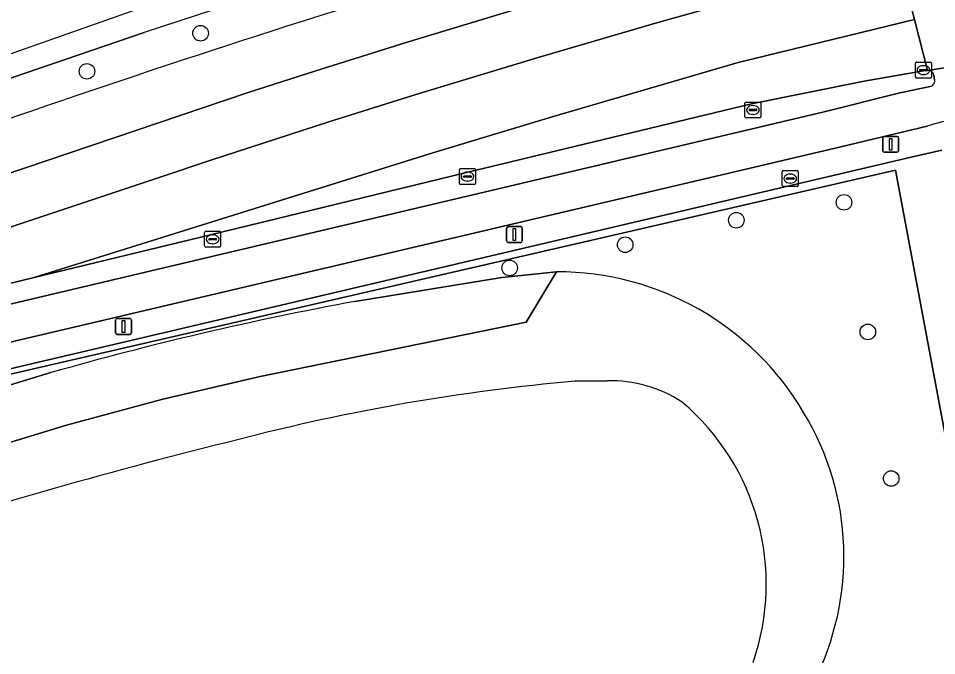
# Model space of a CAD drawing. Extents: x 158086 to 159499, y 382904 to 383981.
# Drawn here: x 159178.4 to 159236.1, y 383918.2 to 383958.3 of the extents above; entities that cross this region are included whole.
import ezdxf

# ---------------------------------------------------------------- set-up
doc = ezdxf.new("R2010")
doc.units = 0
for name, color, linetype in [('IMGEO_Berm_groen', 7, 'Continuous'), ('IMGEO_Boom', 7, 'Continuous'), ('IMGEO_Fietspad_gesloten', 7, 'Continuous'), ('IMGEO_Groenvoorziening', 7, 'Continuous'), ('IMGEO_Haag', 7, 'Continuous'), ('IMGEO_Hek', 7, 'Continuous'), ('IMGEO_Kolk', 7, 'Continuous'), ('IMGEO_Lichtmast', 7, 'Continuous'), ('IMGEO_OVBaan_gesloten', 7, 'Continuous'), ('IMGEO_Parkeervlak_gesloten', 7, 'Continuous'), ('IMGEO_Rijbaan_lokaal_gesloten', 7, 'Continuous'), ('IMGEO_Rijbaan_regionaal_gesloten', 7, 'Continuous'), ('IMGEO_Rioolput', 7, 'Continuous'), ('IMGEO_Voetpad_open', 7, 'Continuous')]:
    doc.layers.add(name, color=color, linetype=linetype)

msp = doc.modelspace()

# ---------------------------------------------------------------- linework, layer by layer
at = {"layer": 'IMGEO_Berm_groen'}
msp.add_lwpolyline([(159186.312, 383957.362), (159168.896, 383951.407)], dxfattribs=at)
for centre, radius, start, end in [((159427.61, 383229.068), 764.826, 104.81473, 107.60411), ((159421.614, 383250.874), 744.642, 105.601377, 108.420815), ((159426.588, 383234.246), 759.582, 107.64879, 110.058355)]:
    msp.add_arc(centre, radius, start, end, dxfattribs=at)
at = {"layer": 'IMGEO_Boom'}
for centre in [(159189.859, 383957.318), (159182.719, 383954.923), (159230.293, 383946.691), (159223.528, 383945.565), (159216.544, 383944.024), (159209.284, 383942.57), (159231.791, 383938.548), (159233.258, 383929.334)]:
    msp.add_circle(centre, 0.489, dxfattribs=at)
at = {"layer": 'IMGEO_Fietspad_gesloten'}
for points in [[(159237.933, 383955.345), (159235.542, 383954.982)], [(159235.946, 383954.686), (159235.991, 383954.367)], [(159235.7, 383953.976), (159233.723, 383953.543), (159229.049, 383952.369), (159168.815, 383938.155)], [(159173.24, 383936.813), (159229.654, 383950.076), (159235.528, 383951.478)]]:
    msp.add_lwpolyline(points, dxfattribs=at)
for centre, radius, start, end in [((159235.567, 383954.592), 0.391, 13.90926, 93.63227), ((159235.652, 383954.316), 0.343, 278.11847, 8.56493), ((159238.621, 383942.201), 9.779, 62.8687, 108.43947)]:
    msp.add_arc(centre, radius, start, end, dxfattribs=at)
at = {"layer": 'IMGEO_Groenvoorziening'}
for points in [[(159235.542, 383954.982), (159235.293, 383954.949), (159231.567, 383954.304), (159224.476, 383952.881), (159206.482, 383948.537), (159190.493, 383944.646), (159179.402, 383941.96), (159172.518, 383940.293), (159169.349, 383939.534), (159155.75, 383936.152), (159155.291, 383936.04), (159155.404, 383935.592), (159152.761, 383934.54), (159149.842, 383933.449), (159146.94, 383932.279), (159094.798, 383907.987), (159083.155, 383902.563), (159083.53, 383901.745), (159095.182, 383907.173), (159147.299, 383931.453)], [(159235.991, 383954.367), (159235.946, 383954.686)], [(159229.049, 383952.369), (159233.723, 383953.543), (159235.7, 383953.976)], [(159168.815, 383938.155), (159229.049, 383952.369)], [(159236.432, 383949.963), (159234.508, 383949.53), (159173.677, 383935.234)], [(159233.539, 383948.712), (159174.445, 383935.086), (159165.144, 383932.801), (159155.8, 383930.026), (159146.815, 383926.345), (159086.854, 383898.232), (159044.918, 383878.813), (158984.395, 383850.28), (158983.606, 383849.868), (158981.393, 383848.514), (158980.52, 383847.863), (158979.676, 383847.101), (158978.161, 383845.408), (158976.898, 383843.519), (158975.912, 383841.472), (158975.224, 383839.307), (158974.995, 383838.193), (158974.775, 383835.931), (158974.785, 383834.795), (158975.044, 383832.537), (158978.817, 383814.034), (158977.42, 383812.15), (158984.755, 383806.69)], [(158984.395, 383850.28), (159044.918, 383878.813), (159086.854, 383898.232), (159146.815, 383926.345), (159155.8, 383930.026), (159165.144, 383932.801), (159174.445, 383935.086), (159233.539, 383948.712), (159245.407, 383885.388), (159262.204, 383888.595), (159258.66, 383907.337)], [(159234.98, 383883.375), (159245.407, 383885.388), (159233.539, 383948.712)], [(159199.546, 383940.457), (159208.798, 383941.961), (159212.234, 383942.324)], [(159044.622, 383870.912), (159059.225, 383884.27), (159060.097, 383884.747), (159067.628, 383888.3), (159074.572, 383891.575), (159114.13, 383910.131), (159125.54, 383915.411), (159136.484, 383920.538), (159144.519, 383923.951), (159155.991, 383928.346), (159166.512, 383931.735), (159180.456, 383935.987)], [(159215.419, 383935.477), (159213.403, 383935.453)]]:
    msp.add_lwpolyline(points, dxfattribs=at)
for centre, radius, start, end in [((159235.567, 383954.592), 0.391, 13.90926, 93.63227), ((159235.652, 383954.316), 0.343, 278.11847, 8.56493), ((159212.283, 383924.36), 17.964, 30.53227, 90.1578), ((159237.168, 383736.787), 207.116, 100.46568, 105.89154), ((159224.764, 383807.192), 128.763, 95.06174, 104.61816), ((159215.634, 383927.296), 8.183, 56.76144, 91.50881), ((159210.408, 383922.706), 15.002, 340.82167, 49.65835), ((159212.877, 383924.44), 17.413, 332.73423, 31.29632), ((159269.35, 383617.963), 323.152, 103.80003, 108.0875)]:
    msp.add_arc(centre, radius, start, end, dxfattribs=at)
at = {"layer": 'IMGEO_Haag'}
for points in [[(159235.542, 383954.982), (159235.293, 383954.949), (159231.567, 383954.304), (159224.476, 383952.881), (159206.482, 383948.537), (159190.493, 383944.646), (159179.402, 383941.96), (159172.518, 383940.293), (159169.349, 383939.534), (159155.75, 383936.152), (159155.291, 383936.04), (159155.404, 383935.592), (159152.761, 383934.54), (159149.842, 383933.449), (159146.94, 383932.279), (159094.798, 383907.987), (159083.155, 383902.563), (159083.53, 383901.745), (159095.182, 383907.173), (159147.299, 383931.453)], [(159235.991, 383954.367), (159235.946, 383954.686)], [(159168.815, 383938.155), (159229.049, 383952.369), (159233.723, 383953.543), (159235.7, 383953.976)]]:
    msp.add_lwpolyline(points, dxfattribs=at)
for centre, radius, start, end in [((159235.567, 383954.592), 0.391, 13.90926, 93.63227), ((159235.652, 383954.316), 0.343, 278.11847, 8.56493)]:
    msp.add_arc(centre, radius, start, end, dxfattribs=at)
at = {"layer": 'IMGEO_Hek'}
msp.add_lwpolyline([(159245.407, 383885.388), (159233.539, 383948.712), (159174.445, 383935.086)], dxfattribs=at)
at = {"layer": 'IMGEO_Kolk'}
for p, q in [((159234.785, 383954.574), (159234.785, 383955.426)), ((159234.86, 383955.5), (159235.712, 383955.5)), ((159235.044, 383954.994), (159235.044, 383955.006)), ((159235.482, 383954.957), (159235.084, 383954.957)), ((159235.087, 383955.043), (159235.485, 383955.043)), ((159235.273, 383955.28), (159235.298, 383955.28)), ((159235.528, 383955.006), (159235.528, 383954.994)), ((159235.786, 383955.426), (159235.786, 383954.574)), ((159235.712, 383954.5), (159234.86, 383954.5)), ((159235.296, 383954.72), (159235.271, 383954.72)), ((159224.069, 383952.068), (159224.069, 383952.92)), ((159224.144, 383952.994), (159224.996, 383952.994)), ((159224.557, 383952.774), (159224.582, 383952.774)), ((159225.07, 383952.92), (159225.07, 383952.068)), ((159224.328, 383952.488), (159224.328, 383952.5)), ((159224.766, 383952.451), (159224.368, 383952.451)), ((159224.371, 383952.537), (159224.769, 383952.537)), ((159224.58, 383952.214), (159224.555, 383952.214)), ((159224.812, 383952.5), (159224.812, 383952.488)), ((159224.996, 383951.994), (159224.144, 383951.994)), ((159206.132, 383947.883), (159206.132, 383948.735)), ((159206.207, 383948.809), (159207.059, 383948.809)), ((159207.133, 383948.735), (159207.133, 383947.883)), ((159206.391, 383948.303), (159206.391, 383948.315)), ((159206.829, 383948.266), (159206.431, 383948.266)), ((159206.434, 383948.352), (159206.832, 383948.352)), ((159206.643, 383948.029), (159206.618, 383948.029)), ((159206.62, 383948.589), (159206.645, 383948.589)), ((159206.875, 383948.315), (159206.875, 383948.303)), ((159207.059, 383947.809), (159206.207, 383947.809)), ((159190.116, 383943.946), (159190.116, 383944.798)), ((159190.191, 383944.872), (159191.043, 383944.872)), ((159190.604, 383944.652), (159190.629, 383944.652)), ((159191.117, 383944.798), (159191.117, 383943.946)), ((159190.375, 383944.366), (159190.375, 383944.378)), ((159190.813, 383944.329), (159190.415, 383944.329)), ((159190.418, 383944.415), (159190.816, 383944.415)), ((159190.627, 383944.092), (159190.602, 383944.092)), ((159190.859, 383944.378), (159190.859, 383944.366)), ((159191.043, 383943.872), (159190.191, 383943.872))]:
    msp.add_line(p, q, dxfattribs=at)
for points in [[(159234.785, 383954.574), (159234.785, 383955.426)], [(159234.86, 383955.5), (159235.712, 383955.5)], [(159235.786, 383955.426), (159235.786, 383954.574)], [(159235.712, 383954.5), (159234.86, 383954.5)], [(159224.069, 383952.068), (159224.069, 383952.92)], [(159224.144, 383952.994), (159224.996, 383952.994)], [(159225.07, 383952.92), (159225.07, 383952.068)], [(159224.996, 383951.994), (159224.144, 383951.994)], [(159206.132, 383947.883), (159206.132, 383948.735)], [(159206.207, 383948.809), (159207.059, 383948.809)], [(159207.133, 383948.735), (159207.133, 383947.883)], [(159207.059, 383947.809), (159206.207, 383947.809)], [(159190.116, 383943.946), (159190.116, 383944.798)], [(159190.191, 383944.872), (159191.043, 383944.872)], [(159191.117, 383944.798), (159191.117, 383943.946)], [(159191.043, 383943.872), (159190.191, 383943.872)]]:
    msp.add_lwpolyline(points, dxfattribs=at)
for centre, radius, start, end in [((159234.862, 383955.424), 0.0765, 91.55205, 178.44795), ((159234.862, 383955.424), 0.0765, 91.55205, 178.44795), ((159235.084, 383955.003), 0.0403, 85.87752, 175.75265), ((159235.081, 383954.993), 0.0366, 178.93798, 274.71019), ((159235.485, 383955), 0.043, 264.86636, 352.45326), ((159235.489, 383955.005), 0.0386, 1.73085, 96.63898), ((159235.71, 383955.424), 0.0765, 1.55205, 88.44795), ((159235.71, 383955.424), 0.0765, 1.55205, 88.44795), ((159234.862, 383954.576), 0.0765, 181.55205, 268.44795), ((159234.862, 383954.576), 0.0765, 181.55205, 268.44795), ((159235.71, 383954.576), 0.0765, 271.55205, 358.44795), ((159235.71, 383954.576), 0.0765, 271.55205, 358.44795), ((159224.146, 383952.918), 0.0765, 91.55205, 178.44795), ((159224.146, 383952.918), 0.0765, 91.55205, 178.44795), ((159224.994, 383952.918), 0.0765, 1.55205, 88.44795), ((159224.994, 383952.918), 0.0765, 1.55205, 88.44795), ((159224.146, 383952.07), 0.0765, 181.55205, 268.44795), ((159224.146, 383952.07), 0.0765, 181.55205, 268.44795), ((159224.368, 383952.497), 0.0403, 85.87752, 175.75265), ((159224.365, 383952.487), 0.0366, 178.93798, 274.71019), ((159224.769, 383952.494), 0.043, 264.86636, 352.45326), ((159224.773, 383952.499), 0.0386, 1.73085, 96.63898), ((159224.994, 383952.07), 0.0765, 271.55205, 358.44795), ((159224.994, 383952.07), 0.0765, 271.55205, 358.44795), ((159206.209, 383948.733), 0.0765, 91.55205, 178.44795), ((159206.209, 383948.733), 0.0765, 91.55205, 178.44795), ((159207.057, 383948.733), 0.0765, 1.55205, 88.44795), ((159207.057, 383948.733), 0.0765, 1.55205, 88.44795), ((159206.431, 383948.312), 0.0403, 85.87752, 175.75265), ((159206.428, 383948.302), 0.0366, 178.93798, 274.71019), ((159206.832, 383948.309), 0.043, 264.86636, 352.45326), ((159206.836, 383948.314), 0.0386, 1.73085, 96.63898), ((159206.209, 383947.885), 0.0765, 181.55205, 268.44795), ((159206.209, 383947.885), 0.0765, 181.55205, 268.44795), ((159207.057, 383947.885), 0.0765, 271.55205, 358.44795), ((159207.057, 383947.885), 0.0765, 271.55205, 358.44795), ((159190.193, 383944.796), 0.0765, 91.55205, 178.44795), ((159190.193, 383944.796), 0.0765, 91.55205, 178.44795), ((159191.041, 383944.796), 0.0765, 1.55205, 88.44795), ((159191.041, 383944.796), 0.0765, 1.55205, 88.44795), ((159190.415, 383944.375), 0.0403, 85.87752, 175.75265), ((159190.412, 383944.365), 0.0366, 178.93798, 274.71019), ((159190.816, 383944.372), 0.043, 264.86636, 352.45326), ((159190.82, 383944.377), 0.0386, 1.73085, 96.63898), ((159190.193, 383943.948), 0.0765, 181.55205, 268.44795), ((159190.193, 383943.948), 0.0765, 181.55205, 268.44795), ((159191.041, 383943.948), 0.0765, 271.55205, 358.44795), ((159191.041, 383943.948), 0.0765, 271.55205, 358.44795)]:
    msp.add_arc(centre, radius, start, end, dxfattribs=at)
for centre, major_axis, ratio, start_param, end_param in [((159235.272, 383955), (-0.387, 0.002), 0.722429, 4.712389, 7.853982), ((159235.297, 383955), (-0.39, 0.002), 0.717154, 1.570796, 4.712389), ((159224.556, 383952.494), (-0.387, 0.002), 0.722429, 4.712389, 7.853982), ((159224.581, 383952.494), (-0.39, 0.002), 0.717154, 1.570796, 4.712389), ((159206.619, 383948.309), (-0.387, 0.002), 0.722429, 4.712389, 7.853982), ((159206.644, 383948.309), (-0.39, 0.002), 0.717154, 1.570796, 4.712389), ((159190.603, 383944.372), (-0.387, 0.002), 0.722429, 4.712389, 7.853982), ((159190.628, 383944.372), (-0.39, 0.002), 0.717154, 1.570796, 4.712389)]:
    msp.add_ellipse(centre, major_axis=major_axis, ratio=ratio, start_param=start_param, end_param=end_param, dxfattribs=at)
at = {"layer": 'IMGEO_Lichtmast'}
for p, q in [((159232.731, 383949.935), (159232.731, 383950.735)), ((159232.731, 383950.735), (159232.731, 383949.935)), ((159232.831, 383950.835), (159233.621, 383950.835)), ((159233.621, 383950.835), (159232.831, 383950.835)), ((159233.721, 383950.735), (159233.721, 383949.935)), ((159233.721, 383949.935), (159233.721, 383950.735)), ((159233.621, 383949.835), (159232.831, 383949.835)), ((159232.831, 383949.835), (159233.621, 383949.835)), ((159209.187, 383945.163), (159209.977, 383945.163)), ((159209.977, 383945.163), (159209.187, 383945.163)), ((159209.087, 383944.263), (159209.087, 383945.063)), ((159209.087, 383945.063), (159209.087, 383944.263)), ((159210.077, 383945.063), (159210.077, 383944.263)), ((159210.077, 383944.263), (159210.077, 383945.063)), ((159209.977, 383944.163), (159209.187, 383944.163)), ((159209.187, 383944.163), (159209.977, 383944.163)), ((159184.622, 383939.394), (159185.412, 383939.394)), ((159185.412, 383939.394), (159184.622, 383939.394)), ((159184.522, 383938.494), (159184.522, 383939.294)), ((159184.522, 383939.294), (159184.522, 383938.494)), ((159185.512, 383939.294), (159185.512, 383938.494)), ((159185.512, 383938.494), (159185.512, 383939.294)), ((159185.412, 383938.394), (159184.622, 383938.394)), ((159184.622, 383938.394), (159185.412, 383938.394))]:
    msp.add_line(p, q, dxfattribs=at)
for points in [[(159233.151, 383950.71), (159233.301, 383950.71), (159233.301, 383949.96), (159233.151, 383949.96), (159233.151, 383950.71)], [(159209.507, 383945.038), (159209.657, 383945.038), (159209.657, 383944.288), (159209.507, 383944.288), (159209.507, 383945.038)], [(159184.942, 383939.269), (159185.092, 383939.269), (159185.092, 383938.519), (159184.942, 383938.519), (159184.942, 383939.269)]]:
    msp.add_lwpolyline(points, dxfattribs=at)
for centre, start, end in [((159232.831, 383950.735), 90, 180), ((159232.831, 383950.735), 90, 180), ((159233.621, 383950.735), 0, 90), ((159233.621, 383950.735), 360, 90), ((159232.831, 383949.935), 180, 270), ((159232.831, 383949.935), 180, 270), ((159233.621, 383949.935), 270, 0), ((159233.621, 383949.935), 270, 0), ((159209.187, 383945.063), 90, 180), ((159209.187, 383945.063), 90, 180), ((159209.977, 383945.063), 0, 90), ((159209.977, 383945.063), 360, 90), ((159209.187, 383944.263), 180, 270), ((159209.187, 383944.263), 180, 270), ((159209.977, 383944.263), 270, 0), ((159209.977, 383944.263), 270, 0), ((159184.622, 383939.294), 90, 180), ((159184.622, 383939.294), 90, 180), ((159185.412, 383939.294), 0, 90), ((159185.412, 383939.294), 360, 90), ((159184.622, 383938.494), 180, 270), ((159184.622, 383938.494), 180, 270), ((159185.412, 383938.494), 270, 0), ((159185.412, 383938.494), 270, 0)]:
    msp.add_arc(centre, 0.1, start, end, dxfattribs=at)
at = {"layer": 'IMGEO_OVBaan_gesloten'}
for points in [[(159221.348, 383968.081), (159221.41, 383967.865), (159230.311, 383970.273), (159231.546, 383970.6), (159231.334, 383971.446), (159198.04, 383963.118), (159153.667, 383947.467), (159098.804, 383922.7), (159089.779, 383918.626)], [(159168.896, 383951.407), (159186.312, 383957.362)]]:
    msp.add_lwpolyline(points, dxfattribs=at)
msp.add_arc((159421.614, 383250.874), 744.642, 105.601377, 108.420815, dxfattribs=at)
at = {"layer": 'IMGEO_Parkeervlak_gesloten'}
for points in [[(159199.758, 383937.003), (159210.329, 383939.151), (159212.234, 383942.324), (159208.798, 383941.961), (159199.546, 383940.457)], [(159180.456, 383935.987), (159166.512, 383931.735), (159155.991, 383928.346), (159144.519, 383923.951), (159136.484, 383920.538), (159125.54, 383915.411), (159114.13, 383910.131), (159074.572, 383891.575), (159067.628, 383888.3), (159065.655, 383883.339), (159076.034, 383888.467), (159115.58, 383907.018), (159126.99, 383912.297), (159137.884, 383917.401), (159145.805, 383920.766), (159157.133, 383925.105), (159167.539, 383928.458), (159181.427, 383932.692), (159187.492, 383934.318), (159193.605, 383935.755), (159199.758, 383937.003)]]:
    msp.add_lwpolyline(points, dxfattribs=at)
msp.add_arc((159237.168, 383736.787), 207.116, 100.46568, 105.89154, dxfattribs=at)
at = {"layer": 'IMGEO_Rijbaan_lokaal_gesloten'}
for points in [[(159212.234, 383942.324), (159210.329, 383939.151), (159199.758, 383937.003), (159193.605, 383935.755), (159187.492, 383934.318), (159181.427, 383932.692), (159167.539, 383928.458), (159157.133, 383925.105), (159145.805, 383920.766), (159137.884, 383917.401), (159126.99, 383912.297), (159115.58, 383907.018), (159076.034, 383888.467), (159065.655, 383883.339), (159067.628, 383888.3), (159060.097, 383884.747), (159059.225, 383884.27), (159044.622, 383870.912), (159041.964, 383868.443), (159041.822, 383868.302)], [(159213.403, 383935.453), (159215.419, 383935.477)]]:
    msp.add_lwpolyline(points, dxfattribs=at)
for centre, radius, start, end in [((159212.283, 383924.36), 17.964, 30.53227, 90.1578), ((159224.764, 383807.192), 128.763, 95.06174, 104.61816), ((159215.634, 383927.296), 8.183, 56.76144, 91.50881), ((159210.408, 383922.706), 15.002, 340.82167, 49.65835), ((159212.877, 383924.44), 17.413, 332.73423, 31.29632), ((159269.35, 383617.963), 323.152, 103.80003, 108.0875)]:
    msp.add_arc(centre, radius, start, end, dxfattribs=at)
at = {"layer": 'IMGEO_Rijbaan_regionaal_gesloten'}
for points in [[(159245.075, 383971.749), (159237.482, 383969.824), (159234.549, 383969.102), (159234.418, 383969.069), (159232.048, 383968.47), (159232.855, 383965.356), (159233.687, 383962.143), (159234.716, 383958.171), (159235.542, 383954.982), (159237.933, 383955.345), (159238.07, 383955.366), (159241.088, 383955.846), (159242.777, 383955.885), (159244.846, 383955.627), (159245.001, 383955.575), (159256.183, 383957.796), (159259.864, 383958.527), (159259.089, 383960.957)], [(159166.069, 383947.755), (159147.755, 383940.611), (159162.346, 383944.326), (159174.553, 383947.413), (159192.854, 383953.587), (159197.094, 383954.96), (159202.769, 383956.736), (159210.255, 383959.006), (159217.763, 383961.198), (159225.294, 383963.314), (159232.855, 383965.356)], [(159175.3, 383944.281), (159187.311, 383948.274), (159190.501, 383949.343), (159197.917, 383951.745), (159203.592, 383953.521), (159211.077, 383955.79), (159218.586, 383957.983), (159226.116, 383960.099), (159233.687, 383962.143), (159232.855, 383965.356), (159225.294, 383963.314), (159217.763, 383961.198), (159210.255, 383959.006), (159202.769, 383956.736), (159197.094, 383954.96), (159192.854, 383953.587), (159174.553, 383947.413)], [(159172.518, 383940.293), (159179.402, 383941.96), (159204.461, 383949.804), (159211.947, 383952.073), (159223.643, 383955.489), (159234.716, 383958.171), (159233.687, 383962.143), (159226.116, 383960.099), (159218.586, 383957.983), (159211.077, 383955.79), (159203.592, 383953.521), (159197.917, 383951.745), (159190.501, 383949.343), (159187.311, 383948.274), (159175.3, 383944.281)]]:
    msp.add_lwpolyline(points, dxfattribs=at)
msp.add_lwpolyline([(159231.567, 383954.304), (159235.293, 383954.949), (159235.542, 383954.982), (159234.716, 383958.171), (159223.643, 383955.489), (159211.947, 383952.073), (159204.461, 383949.804), (159179.402, 383941.96), (159190.493, 383944.646), (159206.482, 383948.537), (159224.476, 383952.881)], close=True, dxfattribs=at)
for centre, radius, start, end in [((159427.61, 383229.068), 764.826, 104.81473, 107.60411), ((159426.588, 383234.246), 759.582, 107.64879, 110.058355)]:
    msp.add_arc(centre, radius, start, end, dxfattribs=at)
at = {"layer": 'IMGEO_Rioolput'}
for p, q in [((159226.415, 383947.758), (159226.415, 383948.61)), ((159226.49, 383948.684), (159227.342, 383948.684)), ((159227.416, 383948.61), (159227.416, 383947.758)), ((159226.674, 383948.178), (159226.674, 383948.19)), ((159227.112, 383948.141), (159226.714, 383948.141)), ((159226.717, 383948.227), (159227.115, 383948.227)), ((159226.903, 383948.464), (159226.928, 383948.464)), ((159227.158, 383948.19), (159227.158, 383948.178)), ((159227.342, 383947.684), (159226.49, 383947.684)), ((159226.926, 383947.904), (159226.901, 383947.904))]:
    msp.add_line(p, q, dxfattribs=at)
for points in [[(159226.415, 383947.758), (159226.415, 383948.61)], [(159226.49, 383948.684), (159227.342, 383948.684)], [(159227.416, 383948.61), (159227.416, 383947.758)], [(159227.342, 383947.684), (159226.49, 383947.684)]]:
    msp.add_lwpolyline(points, dxfattribs=at)
for centre, radius, start, end in [((159226.492, 383948.608), 0.0765, 91.55205, 178.44795), ((159226.492, 383948.608), 0.0765, 91.55205, 178.44795), ((159227.34, 383948.608), 0.0765, 1.55205, 88.44795), ((159227.34, 383948.608), 0.0765, 1.55205, 88.44795), ((159226.714, 383948.187), 0.0403, 85.87752, 175.75265), ((159226.711, 383948.177), 0.0366, 178.93798, 274.71019), ((159227.115, 383948.184), 0.043, 264.86636, 352.45326), ((159227.119, 383948.189), 0.0386, 1.73085, 96.63898), ((159226.492, 383947.76), 0.0765, 181.55205, 268.44795), ((159226.492, 383947.76), 0.0765, 181.55205, 268.44795), ((159227.34, 383947.76), 0.0765, 271.55205, 358.44795), ((159227.34, 383947.76), 0.0765, 271.55205, 358.44795)]:
    msp.add_arc(centre, radius, start, end, dxfattribs=at)
for centre, major_axis, ratio, start_param, end_param in [((159226.902, 383948.184), (-0.387, 0.002), 0.722429, 4.712389, 7.853982), ((159226.927, 383948.184), (-0.39, 0.002), 0.717154, 1.570796, 4.712389)]:
    msp.add_ellipse(centre, major_axis=major_axis, ratio=ratio, start_param=start_param, end_param=end_param, dxfattribs=at)
at = {"layer": 'IMGEO_Voetpad_open'}
for points in [[(159235.528, 383951.478), (159229.654, 383950.076), (159173.24, 383936.813)], [(159173.677, 383935.234), (159234.508, 383949.53), (159236.432, 383949.963)]]:
    msp.add_lwpolyline(points, dxfattribs=at)
msp.add_arc((159238.621, 383942.201), 9.779, 62.8687, 108.43947, dxfattribs=at)

doc.saveas('drawing.dxf')
